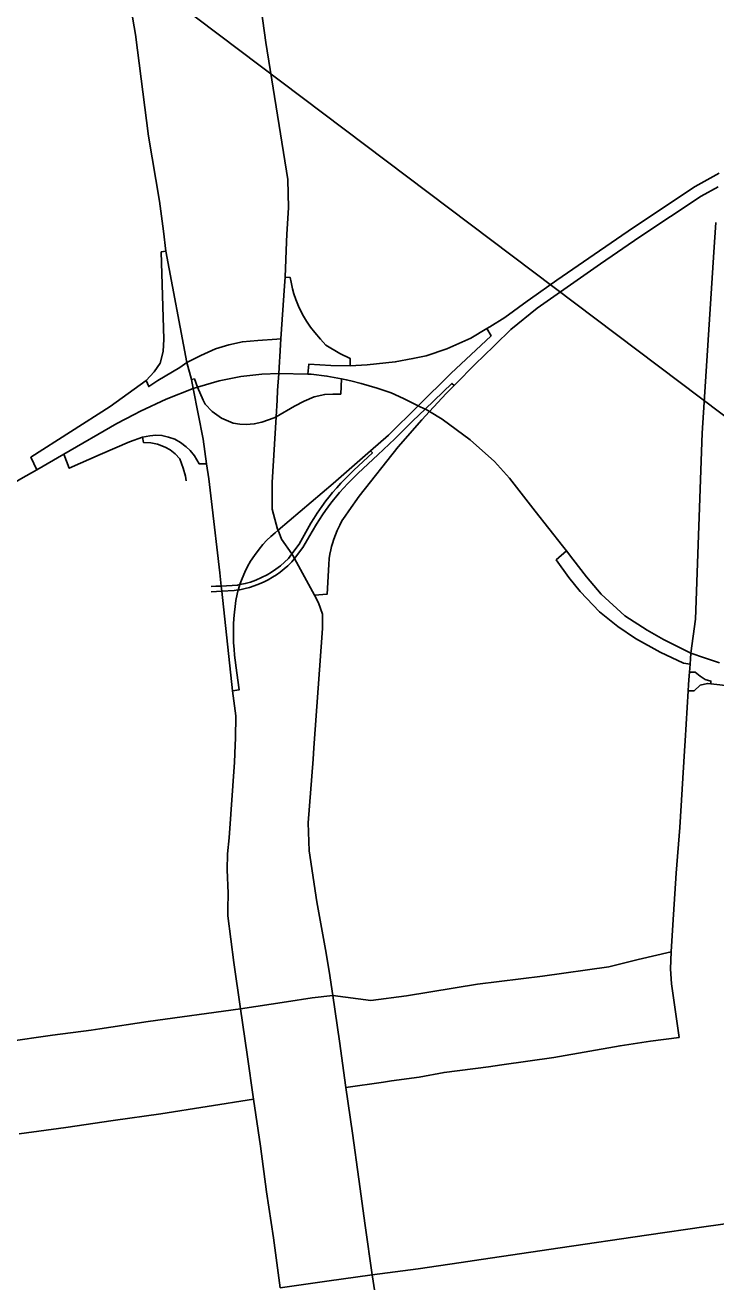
# Model space of a CAD drawing. Extents: x -1146 to -445, y -1283 to -822.
# Drawn here: x -886.17 to -877.02, y -1057.42 to -1040.78 of the extents above; entities that cross this region are included whole.
import ezdxf

# ---------------------------------------------------------------- set-up
doc = ezdxf.new("R2010")
doc.units = 0
for name, color, linetype in [('Default', 7, 'Continuous'), ('GM_X_Interchange_Ramps', 7, 'Continuous'), ('GM_X_Interstate_Route', 7, 'Continuous'), ('GM_X_State_Route', 7, 'Continuous'), ('GM_X_US_Route', 7, 'Continuous')]:
    doc.layers.add(name, color=color, linetype=linetype)

msp = doc.modelspace()

# ---------------------------------------------------------------- linework, layer by layer
at = {"layer": 'Default'}
msp.add_lwpolyline([(-886.717, -1040.484), (-884.17, -1040.484), (-873.331, -1048.654)], dxfattribs=at)
at = {"layer": 'GM_X_Interchange_Ramps'}
for points in [[(-876.979, -1042.744), (-877.295, -1042.92), (-878.112, -1043.463), (-878.633, -1043.819), (-879.127, -1044.16), (-879.478, -1044.407), (-879.522, -1044.439), (-879.818, -1044.653), (-880.015, -1044.78), (-880.054, -1044.802), (-880.268, -1044.928), (-880.586, -1045.071), (-880.86, -1045.164), (-881.034, -1045.199), (-881.269, -1045.242), (-881.639, -1045.279), (-881.865, -1045.295), (-882.121, -1045.288), (-882.412, -1045.272), (-882.427, -1045.404)], [(-882.339, -1048.333), (-882.171, -1048.32), (-882.15, -1047.923), (-882.142, -1047.846), (-882.133, -1047.787), (-882.123, -1047.732), (-882.112, -1047.686), (-882.101, -1047.647), (-882.083, -1047.59), (-882.062, -1047.532), (-882.038, -1047.476), (-882.004, -1047.405), (-881.974, -1047.349), (-881.934, -1047.286), (-881.885, -1047.216), (-881.748, -1047.02), (-881.228, -1046.365), (-880.916, -1046.011), (-880.814, -1045.901), (-880.594, -1045.662), (-880.49, -1045.555), (-880.194, -1045.253), (-880.108, -1045.176), (-879.947, -1045.015), (-879.736, -1044.814), (-879.39, -1044.53), (-878.548, -1043.944), (-878.028, -1043.588), (-877.216, -1043.049), (-876.991, -1042.923)], [(-884.306, -1043.777), (-884.367, -1043.787), (-884.333, -1044.942), (-884.341, -1045.106), (-884.381, -1045.257), (-884.46, -1045.375), (-884.567, -1045.489), (-885.044, -1045.833), (-886.094, -1046.504), (-886.017, -1046.67)], [(-881.865, -1045.295), (-881.867, -1045.196), (-882.004, -1045.129), (-882.187, -1045.019), (-882.258, -1044.943), (-882.335, -1044.855), (-882.392, -1044.781), (-882.444, -1044.704), (-882.484, -1044.637), (-882.518, -1044.572), (-882.549, -1044.506), (-882.585, -1044.415), (-882.61, -1044.341), (-882.629, -1044.274), (-882.649, -1044.187), (-882.66, -1044.126), (-882.728, -1044.122)], [(-880.054, -1044.802), (-879.999, -1044.896), (-880.531, -1045.394), (-880.965, -1045.822), (-881.358, -1046.211), (-881.595, -1046.418), (-882.091, -1046.851), (-882.82, -1047.471), (-882.861, -1047.506), (-882.918, -1047.556), (-882.968, -1047.605), (-883.021, -1047.662), (-883.073, -1047.722), (-883.133, -1047.804), (-883.184, -1047.883), (-883.224, -1047.952), (-883.261, -1048.025), (-883.297, -1048.109), (-883.321, -1048.177), (-883.326, -1048.191), (-883.344, -1048.251), (-883.347, -1048.261), (-883.361, -1048.316), (-883.378, -1048.4), (-883.39, -1048.48), (-883.398, -1048.558), (-883.405, -1048.64), (-883.409, -1048.713), (-883.412, -1048.798), (-883.412, -1048.886), (-883.409, -1048.963), (-883.404, -1049.044), (-883.396, -1049.124), (-883.365, -1049.361), (-883.337, -1049.585), (-883.424, -1049.596)], [(-882.782, -1044.939), (-882.839, -1044.941), (-883.088, -1044.959), (-883.292, -1044.976), (-883.472, -1045.015), (-883.649, -1045.07), (-883.845, -1045.158), (-884.03, -1045.25), (-884.121, -1045.316), (-884.415, -1045.488), (-884.533, -1045.57), (-884.567, -1045.489)], [(-883.967, -1045.474), (-883.929, -1045.468), (-883.886, -1045.576), (-883.815, -1045.75), (-883.785, -1045.803), (-883.692, -1045.901), (-883.572, -1045.989), (-883.415, -1046.052), (-883.325, -1046.068), (-883.243, -1046.073), (-883.137, -1046.064), (-883.037, -1046.039), (-882.873, -1045.983), (-882.847, -1045.969), (-882.603, -1045.83), (-882.473, -1045.761), (-882.341, -1045.706), (-882.203, -1045.674), (-882.095, -1045.669), (-881.991, -1045.669), (-881.982, -1045.465)], [(-883.705, -1048.288), (-883.635, -1048.282), (-883.566, -1048.278), (-883.404, -1048.269), (-883.347, -1048.261), (-883.329, -1048.259), (-883.257, -1048.244), (-883.198, -1048.228), (-883.136, -1048.208), (-883.068, -1048.183), (-883.006, -1048.155), (-882.954, -1048.129), (-882.893, -1048.094), (-882.842, -1048.061), (-882.791, -1048.025), (-882.739, -1047.984), (-882.693, -1047.943), (-882.638, -1047.89), (-882.604, -1047.845), (-882.493, -1047.702), (-882.369, -1047.49), (-882.312, -1047.392), (-882.274, -1047.331), (-882.233, -1047.268), (-882.191, -1047.208), (-882.157, -1047.162), (-882.122, -1047.115), (-882.087, -1047.07), (-882.043, -1047.016), (-882.005, -1046.971), (-881.95, -1046.909), (-881.9, -1046.856), (-881.848, -1046.802), (-881.8, -1046.755), (-881.758, -1046.716), (-881.5, -1046.473), (-881.276, -1046.259), (-881.037, -1046.024), (-880.873, -1045.867), (-880.518, -1045.527), (-880.49, -1045.555)], [(-885.66, -1046.462), (-885.586, -1046.65), (-885.176, -1046.47), (-884.789, -1046.302), (-884.616, -1046.238), (-884.519, -1046.221), (-884.438, -1046.213), (-884.36, -1046.216), (-884.27, -1046.237), (-884.187, -1046.267), (-884.115, -1046.311), (-884.039, -1046.369), (-883.987, -1046.414), (-883.928, -1046.487), (-883.864, -1046.593), (-883.768, -1046.59)], [(-884.616, -1046.238), (-884.602, -1046.31), (-884.508, -1046.312), (-884.416, -1046.332), (-884.314, -1046.371), (-884.251, -1046.408), (-884.185, -1046.461), (-884.122, -1046.527), (-884.078, -1046.651), (-884.048, -1046.754), (-884.04, -1046.819)], [(-881.595, -1046.418), (-881.57, -1046.447), (-881.819, -1046.677), (-881.881, -1046.736), (-881.938, -1046.793), (-881.989, -1046.848), (-882.044, -1046.909), (-882.098, -1046.972), (-882.148, -1047.033), (-882.187, -1047.084), (-882.242, -1047.159), (-882.301, -1047.244), (-882.347, -1047.315), (-882.386, -1047.379), (-882.431, -1047.455), (-882.541, -1047.654), (-882.639, -1047.785), (-882.684, -1047.845), (-882.737, -1047.896), (-882.79, -1047.943), (-882.85, -1047.988), (-882.908, -1048.027), (-882.963, -1048.06), (-883.039, -1048.099), (-883.114, -1048.132), (-883.185, -1048.157), (-883.256, -1048.177), (-883.326, -1048.191), (-883.356, -1048.197), (-883.573, -1048.21), (-883.643, -1048.214), (-883.708, -1048.217)], [(-878.999, -1047.746), (-879.135, -1047.865), (-878.971, -1048.098), (-878.819, -1048.283), (-878.561, -1048.55), (-878.32, -1048.748), (-878.088, -1048.904), (-877.758, -1049.086), (-877.45, -1049.23), (-877.363, -1049.246)], [(-877.371, -1049.35), (-877.294, -1049.35), (-877.228, -1049.403), (-877.161, -1049.447), (-877.087, -1049.468), (-877.089, -1049.504)], [(-877.387, -1049.597), (-877.307, -1049.597), (-877.231, -1049.525), (-877.133, -1049.5), (-877.089, -1049.504), (-876.969, -1049.517), (-875.228, -1049.749), (-875.212, -1049.655)]]:
    msp.add_lwpolyline(points, dxfattribs=at)
at = {"layer": 'GM_X_Interstate_Route'}
for points in [[(-883.945, -1045.593), (-883.886, -1045.576), (-883.6, -1045.494), (-883.312, -1045.437), (-883.035, -1045.406), (-882.811, -1045.394)], [(-882.811, -1045.394), (-882.427, -1045.404), (-882.381, -1045.405), (-882.174, -1045.431), (-881.982, -1045.465), (-881.96, -1045.47), (-881.917, -1045.479), (-881.857, -1045.495)], [(-881.857, -1045.495), (-881.718, -1045.53), (-881.506, -1045.592), (-881.324, -1045.65), (-881.159, -1045.728), (-880.965, -1045.822), (-880.873, -1045.867), (-880.86, -1045.873), (-880.814, -1045.901), (-880.649, -1045.999), (-880.278, -1046.275), (-879.955, -1046.559), (-879.755, -1046.782), (-879.414, -1047.22), (-879.051, -1047.678), (-878.999, -1047.746), (-878.916, -1047.853)], [(-886.325, -1046.847), (-886.226, -1046.791), (-886.017, -1046.67), (-885.66, -1046.462), (-884.958, -1046.06), (-884.725, -1045.939), (-884.642, -1045.896), (-884.303, -1045.738), (-883.945, -1045.593)], [(-878.916, -1047.853), (-878.734, -1048.09), (-878.54, -1048.318), (-878.228, -1048.603), (-877.931, -1048.793), (-877.713, -1048.918), (-877.352, -1049.097)], [(-877.352, -1049.097), (-877.172, -1049.163), (-876.973, -1049.225)]]:
    msp.add_lwpolyline(points, dxfattribs=at)
at = {"layer": 'GM_X_State_Route'}
for points in [[(-877.047, -1043.789), (-877.021, -1043.395)], [(-877.29, -1048.648), (-877.201, -1046.184), (-877.047, -1043.789)], [(-877.358, -1049.172), (-877.352, -1049.097), (-877.29, -1048.648)], [(-877.614, -1053.056), (-877.591, -1052.697), (-877.547, -1052.011), (-877.5, -1051.408), (-877.468, -1050.899), (-877.435, -1050.392), (-877.427, -1050.26), (-877.387, -1049.597), (-877.383, -1049.518), (-877.378, -1049.454), (-877.371, -1049.35), (-877.363, -1049.246), (-877.358, -1049.172)], [(-877.614, -1053.056), (-878.049, -1053.154), (-878.441, -1053.252), (-879.32, -1053.377), (-880.177, -1053.483), (-881.118, -1053.635), (-881.591, -1053.698), (-882.093, -1053.631)], [(-877.506, -1054.188), (-877.506, -1054.188), (-877.611, -1053.477), (-877.621, -1053.279), (-877.614, -1053.056)], [(-881.921, -1054.849), (-881.426, -1054.779), (-881.316, -1054.762), (-880.953, -1054.712), (-880.621, -1054.65), (-880.031, -1054.575), (-879.857, -1054.552), (-879.168, -1054.451), (-878.291, -1054.297), (-877.888, -1054.235), (-877.506, -1054.188)]]:
    msp.add_lwpolyline(points, dxfattribs=at)
at = {"layer": 'GM_X_US_Route'}
for points in [[(-885.131, -1028.442), (-885.199, -1029.554), (-885.267, -1030.651), (-885.283, -1030.92), (-885.324, -1031.576), (-885.334, -1032.296), (-885.338, -1032.46), (-885.394, -1033.311), (-885.512, -1035.228), (-885.508, -1035.455), (-885.464, -1035.758), (-885.372, -1036.345), (-885.288, -1037.29), (-885.114, -1038.187), (-885.076, -1038.701), (-884.978, -1039.349), (-884.711, -1040.907), (-884.539, -1042.252), (-884.391, -1043.114), (-884.34, -1043.511)], [(-882.802, -1045.242), (-882.797, -1045.17), (-882.782, -1044.939), (-882.736, -1044.237), (-882.728, -1044.122), (-882.708, -1043.652), (-882.704, -1043.553), (-882.681, -1043.204), (-882.691, -1042.829), (-882.982, -1041.014), (-883.203, -1039.416), (-883.292, -1038.836), (-883.368, -1038.3), (-883.51, -1037.282), (-883.62, -1036.446), (-883.698, -1035.858), (-883.76, -1035.335), (-883.724, -1034.218), (-883.708, -1033.787), (-883.635, -1032.58), (-883.596, -1031.796)], [(-884.34, -1043.511), (-884.306, -1043.777), (-884.03, -1045.25), (-883.967, -1045.474), (-883.945, -1045.593)], [(-882.811, -1045.394), (-882.802, -1045.242)], [(-882.901, -1046.838), (-882.847, -1045.969), (-882.834, -1045.747), (-882.826, -1045.621), (-882.811, -1045.394)], [(-883.945, -1045.593), (-883.815, -1046.266), (-883.768, -1046.59), (-883.739, -1046.791), (-883.704, -1047.09)], [(-882.232, -1048.583), (-882.284, -1048.434), (-882.339, -1048.333), (-882.604, -1047.845), (-882.624, -1047.807), (-882.639, -1047.785), (-882.773, -1047.59), (-882.82, -1047.471), (-882.827, -1047.455), (-882.901, -1047.194), (-882.901, -1046.838)], [(-883.704, -1047.09), (-883.593, -1048.037), (-883.573, -1048.21), (-883.566, -1048.278), (-883.424, -1049.596), (-883.38, -1049.93), (-883.385, -1050.224), (-883.388, -1050.318)], [(-882.346, -1050.354), (-882.231, -1048.771), (-882.231, -1048.585), (-882.232, -1048.583)], [(-883.388, -1050.318), (-883.396, -1050.541), (-883.468, -1051.545), (-883.49, -1051.755), (-883.493, -1051.968), (-883.482, -1052.277), (-883.486, -1052.489)], [(-882.093, -1053.631), (-882.093, -1053.631), (-882.143, -1053.312), (-882.194, -1053.021), (-882.307, -1052.392), (-882.407, -1051.716), (-882.424, -1051.347), (-882.357, -1050.502), (-882.346, -1050.354)], [(-883.486, -1052.489), (-883.487, -1052.576), (-883.407, -1053.194), (-883.319, -1053.807)], [(-882.093, -1053.631), (-882.368, -1053.664), (-882.707, -1053.714), (-883.319, -1053.807)], [(-881.921, -1054.849), (-882.008, -1054.237), (-882.093, -1053.631)], [(-883.319, -1053.807), (-884.541, -1053.978), (-885.181, -1054.074), (-885.298, -1054.089)], [(-883.319, -1053.807), (-883.228, -1054.415), (-883.147, -1055.005)], [(-885.298, -1054.089), (-885.808, -1054.156), (-886.424, -1054.245), (-887.034, -1054.336), (-887.643, -1054.416), (-888.352, -1054.526)], [(-881.574, -1057.333), (-881.574, -1057.333), (-881.665, -1056.676), (-881.75, -1056.066), (-881.835, -1055.456), (-881.921, -1054.849)], [(-885.005, -1055.287), (-884.374, -1055.199), (-883.147, -1055.005)], [(-883.147, -1055.005), (-883.054, -1055.628), (-882.972, -1056.233), (-882.881, -1056.841), (-882.793, -1057.505)], [(-886.249, -1055.465), (-885.63, -1055.38), (-885.005, -1055.287)], [(-877.148, -1056.69), (-876.42, -1056.591), (-876.173, -1056.557), (-875.139, -1056.408), (-874.728, -1056.349), (-873.902, -1056.231), (-873.264, -1056.14), (-872.692, -1056.029), (-872.565, -1056.01)], [(-880.275, -1057.15), (-880.249, -1057.146), (-879.083, -1056.973), (-877.938, -1056.805), (-877.148, -1056.69)], [(-881.574, -1057.333), (-880.966, -1057.253), (-880.275, -1057.15)], [(-882.793, -1057.505), (-882.175, -1057.414), (-881.574, -1057.333)], [(-881.131, -1060.434), (-881.214, -1059.825), (-881.303, -1059.219), (-881.392, -1058.54), (-881.474, -1057.98), (-881.574, -1057.333)]]:
    msp.add_lwpolyline(points, dxfattribs=at)

doc.saveas('drawing.dxf')
